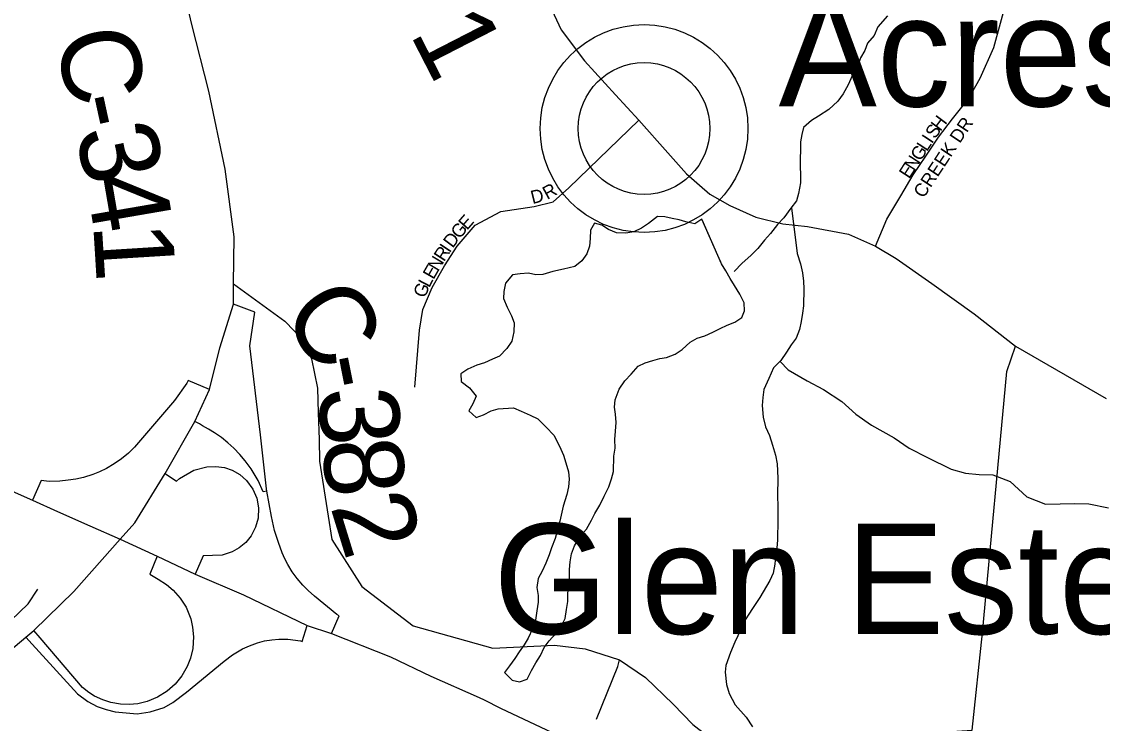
# Model space of a CAD drawing. Extents: x 1310247 to 1664935, y 235267 to 584339.
# Drawn here: x 1464596 to 1468683, y 404311 to 406962 of the extents above; entities that cross this region are included whole.
import ezdxf

# ---------------------------------------------------------------- set-up
doc = ezdxf.new("R2010")
doc.units = 0
for name, color, linetype in [('GM_X_County_Road', 7, 'Continuous'), ('GM_X_County_Road_Text', 7, 'Continuous'), ('GM_X_Interchange_Ramps', 7, 'Continuous'), ('GM_X_Minor_Lake', 7, 'Continuous'), ('GM_X_Minor_River', 7, 'Continuous'), ('GM_X_State_Route', 7, 'Continuous'), ('GM_X_Township_Road', 7, 'Continuous'), ('GM_X_Township_Subdivision', 7, 'Continuous'), ('GM_X_Township_Subdivision_Text', 7, 'Continuous'), ('GM_X_Unincorporated', 7, 'Continuous'), ('GM_X_Unincorporated_Location', 7, 'Continuous'), ('GM_X_Unincorporated_Text', 7, 'Continuous')]:
    doc.layers.add(name, color=color, linetype=linetype)

msp = doc.modelspace()

# ---------------------------------------------------------------- linework, layer by layer
at = {"layer": 'GM_X_County_Road'}
for points in [[(1464261.6, 404341), (1464360.9, 404424.5), (1464481.9, 404528.9), (1464612.1, 404636.6), (1464642.1, 404661.6), (1464793.7, 404810), (1464968.7, 405007.5), (1465024.6, 405068.3), (1465139.1, 405255.4), (1465251.2, 405451.3), (1465306.3, 405572.3), (1465346, 405729.9), (1465397.7, 405894.8), (1465397.7, 405972.4), (1465399.2, 406148.8), (1465365.4, 406405.6), (1465304, 406699.8), (1465239.3, 406951.9), (1465169.5, 407252.9), (1465143.8, 407477.1), (1465134.7, 407541.8), (1465128.1, 407645.1), (1465128.1, 407797.3)], [(1466548.7, 407118.7), (1466636.3, 406932), (1466724.3, 406814.7), (1466841.6, 406685.3), (1466929.6, 406590.5), (1467040, 406466.3), (1467110.7, 406386.9), (1467198.7, 406311), (1467274.6, 406267.9), (1467372.9, 406223.1), (1467474.7, 406198.9), (1467567.8, 406188.6), (1467723, 406159.3), (1467824.8, 406114.4), (1467902.6, 406067.9), (1468038.1, 405973), (1468197.7, 405858.8), (1468353.9, 405736.3), (1468697.3, 405538)], [(1465397.7, 405972.4), (1465591.7, 405830.1), (1465662.8, 405755.8), (1465691.9, 405687.9), (1465714.6, 405578), (1465717.8, 405484.2), (1465721, 405384), (1465722.8, 405302.4), (1465755.6, 405094)], [(1468190.4, 404285), (1468229.4, 404653.5), (1468321.3, 405640.2), (1468353.9, 405736.3)], [(1465755.6, 405094), (1465769.5, 405005.8), (1465882.7, 404827.9), (1466076.6, 404679.2), (1466377.3, 404595.2), (1466611.1, 404606.7), (1466727, 404593.4), (1466857.4, 404550.8), (1466954.8, 404484.1), (1467059.7, 404383.1), (1467134.3, 404307.2), (1467223.4, 404238), (1467294, 404195.4), (1467369.9, 404168.8), (1467460.4, 404147.5), (1467545.6, 404142.1), (1467633.4, 404147.5), (1467702.6, 404160.8), (1467782.5, 404195.4), (1467846.4, 404216.7), (1467902.3, 404235.3), (1468052.7, 404277.9), (1468112.6, 404280.6), (1468190.4, 404285)], [(1466769.8, 404327.6), (1466850.5, 404525.9), (1466857.4, 404550.8)]]:
    msp.add_lwpolyline(points, dxfattribs=at)
at = {"layer": 'GM_X_Interchange_Ramps'}
for points in [[(1465768.1, 404650.5), (1465796.6, 404717.3), (1465787.9, 404722.8), (1465704.1, 404792), (1465679.8, 404812.9), (1465659, 404833.7), (1465637.5, 404858.9), (1465619.5, 404883.6), (1465602.3, 404911.9), (1465591.7, 404932.2), (1465581.2, 404955.8), (1465567.7, 404994.3), (1465551.7, 405039.9), (1465540.8, 405092.2), (1465523.4, 405189), (1465521.9, 405197.4), (1465499.6, 405401.7), (1465459, 405737.8), (1465477.3, 405864.1), (1465397.7, 405894.8)], [(1465306.3, 405572.3), (1465226.4, 405606.6), (1465220.5, 405596.8), (1465174.3, 405531.6), (1465023.4, 405354.8), (1465000.2, 405332.4), (1464973.3, 405310.4), (1464946.6, 405291.9), (1464916.8, 405274.6), (1464890.3, 405261.8), (1464865.4, 405251.8), (1464830.4, 405240.7), (1464801, 405233.9), (1464771.8, 405229.4), (1464740.4, 405226.8), (1464699.7, 405225.3), (1464670.4, 405228.2), (1464637.6, 405154.6)], [(1465523.4, 405189), (1465509.6, 405186.5), (1465490.9, 405228.9), (1465464.2, 405273.2), (1465441.8, 405303.3), (1465421.3, 405327.2), (1465397.9, 405351.2), (1465376, 405371), (1465351.3, 405390.8), (1465325.7, 405408.7), (1465302.4, 405423.1), (1465280.3, 405435.2), (1465268.6, 405442.7), (1465251.2, 405451.3)], [(1465139.1, 405255.4), (1465181.6, 405226), (1465192.5, 405235.9), (1465247.5, 405268.3), (1465296.8, 405280.8), (1465330.9, 405281.9), (1465362.8, 405277.3), (1465391.8, 405267.5), (1465420.6, 405251.1), (1465446.5, 405228.5), (1465470.2, 405196.1), (1465484.9, 405161.4), (1465491.6, 405125.1), (1465489.9, 405087), (1465480.9, 405053), (1465463.6, 405019.4), (1465443.3, 404994.5), (1465418.5, 404973.8), (1465392.1, 404959), (1465354.7, 404947.2), (1465318.2, 404945.7), (1465282.5, 404944.4), (1465252.6, 404874.9)], [(1465109.2, 404943.5), (1465081.4, 404875.3), (1465112.4, 404855.5), (1465143.6, 404835.9), (1465168.6, 404814.9), (1465196, 404784.1), (1465217.7, 404749.6), (1465235.5, 404705.9), (1465242.8, 404674.7), (1465246.2, 404638.1), (1465243.2, 404594.6), (1465234.4, 404557.3), (1465222.2, 404526.1), (1465201.5, 404490.2), (1465176.2, 404459.3), (1465146.3, 404432.7), (1465109.3, 404409.6), (1465071, 404393.8), (1465035, 404385.2), (1465002.2, 404382.1), (1464970.5, 404383.2), (1464934, 404389.5), (1464902.9, 404399.5), (1464871.6, 404414.3), (1464850.5, 404427.7), (1464826.5, 404446.9), (1464666.1, 404634.8), (1464642.1, 404661.6)], [(1464612.1, 404636.6), (1464636.2, 404609.8), (1464807.6, 404422.9), (1464846.3, 404394.1), (1464881.5, 404375.5), (1464915.6, 404363), (1464949.4, 404355.3), (1465033.5, 404346.7), (1465082.6, 404354.4), (1465135, 404371.3), (1465167.6, 404390.2), (1465219.7, 404428.8), (1465362, 404546), (1465393.4, 404570.3), (1465430.9, 404592.6), (1465457.2, 404604.6), (1465487.4, 404615.4), (1465514.8, 404622.6), (1465542.4, 404627.4), (1465568.4, 404629.8), (1465603.1, 404629), (1465650.5, 404622.5), (1465656.5, 404620.6), (1465676, 404680.9)]]:
    msp.add_lwpolyline(points, dxfattribs=at)
at = {"layer": 'GM_X_Minor_Lake'}
for points in [[(1467168.4, 406215.8), (1467141.9, 406198.5), (1467108.1, 406205.4), (1467082.3, 406214.1), (1467056.4, 406218.8), (1467028.6, 406225.5), (1467000.6, 406226.2), (1466965.9, 406199.1), (1466939.4, 406181.7), (1466911, 406168.4), (1466880.9, 406163.1), (1466844.9, 406164.1), (1466815.2, 406176.9), (1466789.6, 406193.7), (1466761.8, 406200.4), (1466747.1, 406174.7), (1466746.3, 406142.6), (1466743.6, 406114.6), (1466732.8, 406084.8), (1466714.1, 406059.1), (1466687.6, 406037.8), (1466645.3, 406026.8), (1466605, 406017.8), (1466566.7, 406006.8), (1466540.7, 406005.5), (1466512.8, 406012.2), (1466480.7, 406009.1), (1466452.6, 406005.8), (1466425.8, 405974.4), (1466419, 405942.5), (1466418.3, 405916.4), (1466431.5, 405883.9), (1466448.6, 405851.3), (1466458, 405825), (1466457.1, 405790.9), (1466450.2, 405754.9), (1466431.4, 405727.3), (1466402.7, 405698), (1466376.4, 405686.6), (1466346, 405673.4), (1466317.7, 405664.1), (1466283.3, 405648.9), (1466256.9, 405631.5), (1466258.2, 405603.4), (1466289.5, 405578.5), (1466314.7, 405547.7), (1466302, 405518), (1466287.3, 405492.2), (1466314.7, 405467.4), (1466342.9, 405476.7), (1466371.3, 405492), (1466397.5, 405499.4), (1466455.7, 405503.9), (1466485.4, 405491), (1466519, 405476.1), (1466548.6, 405461.3), (1466579.8, 405430.4), (1466609.1, 405399.5), (1466630, 405358.8), (1466645.1, 405324.2), (1466654.4, 405295.9), (1466663.5, 405261.5), (1466666.8, 405233.3), (1466664.1, 405205.3), (1466657.3, 405175.4), (1466644.2, 405131.6), (1466630.7, 405075.7), (1466623.9, 405045.8), (1466613, 405009.9), (1466600.1, 404974.1), (1466591.4, 404948.3), (1466578.6, 404916.5), (1466563.8, 404886.8), (1466549.1, 404859.1), (1466544.2, 404825.1), (1466549.4, 404794.8), (1466548.8, 404768.7), (1466543.9, 404736.8), (1466539, 404700.7), (1466528.2, 404668.9), (1466511.2, 404633.2), (1466496.6, 404607.5), (1466477.9, 404581.9), (1466461.2, 404556.2), (1466440.5, 404528.7), (1466421.8, 404503.1), (1466451.1, 404474.2), (1466479, 404467.5), (1466507.3, 404478.8), (1466524.1, 404510.4), (1466540.9, 404540.1), (1466557.6, 404567.8), (1466572.4, 404597.5), (1466591, 404623.1), (1466617.8, 404652.5), (1466638.6, 404682.1), (1466651.2, 404707.8), (1466656.1, 404741.8), (1466660.9, 404771.8), (1466661.7, 404801.9), (1466664.6, 404836)], [(1467242.1, 406047.3), (1467168.4, 406215.8)], [(1467242.1, 406047.3), (1467169.2, 406214)], [(1466664.6, 404836), (1466667.2, 404862), (1466668, 404892.1), (1466670.8, 404922.1), (1466675.6, 404952.1), (1466686.3, 404981.9), (1466709.3, 405019.5), (1466732, 405045), (1466750.9, 405078.6), (1466763.5, 405104.3), (1466782.3, 405136), (1466799.2, 405169.6), (1466816.2, 405205.3), (1466826.9, 405235.2), (1466833.7, 405263.1), (1466835.2, 405321.3), (1466839.9, 405351.2), (1466838.8, 405383.4), (1466841.6, 405415.4), (1466844.4, 405447.5), (1466841.2, 405479.7), (1466837.9, 405505.9), (1466840.6, 405533.9), (1466855.7, 405573.6), (1466876.5, 405605.2), (1466901.2, 405630.7), (1466927.9, 405660.1), (1466954.3, 405673.4), (1466982.6, 405682.7), (1467008.8, 405690.1), (1467034.9, 405693.4), (1467067.2, 405706.6), (1467093.7, 405724), (1467124.4, 405751.3), (1467150.8, 405766.6), (1467179.1, 405775.9), (1467209.4, 405789.2), (1467237.8, 405802.5), (1467264.1, 405815.8), (1467292.4, 405827.1), (1467318.9, 405844.5), (1467329.6, 405870.3), (1467328.3, 405900.5), (1467311.2, 405933), (1467292, 405965.7), (1467274.7, 405992.2), (1467259.4, 406020.7), (1467242.1, 406047.3), (1467238.3, 406057.4)], [(1466664.6, 404836), (1466667.2, 404862), (1466668, 404892.1), (1466670.8, 404922.1), (1466675.6, 404952.1), (1466686.3, 404981.9), (1466709.3, 405019.5), (1466732, 405045), (1466750.9, 405078.6), (1466763.5, 405104.3), (1466782.3, 405136), (1466799.2, 405169.6), (1466816.2, 405205.3), (1466826.9, 405235.2), (1466833.7, 405263.1), (1466835.2, 405321.3), (1466839.9, 405351.2), (1466838.8, 405383.4), (1466841.6, 405415.4), (1466844.4, 405447.5), (1466841.2, 405479.7), (1466837.9, 405505.9), (1466840.6, 405533.9), (1466855.7, 405573.6), (1466876.5, 405605.2), (1466901.2, 405630.7), (1466927.9, 405660.1), (1466954.3, 405673.4), (1466982.6, 405682.7), (1467008.8, 405690.1), (1467034.9, 405693.4), (1467067.2, 405706.6), (1467093.7, 405724), (1467124.4, 405751.3), (1467150.8, 405766.6), (1467179.1, 405775.9), (1467209.4, 405789.2), (1467237.8, 405802.5), (1467264.1, 405815.8), (1467292.4, 405827.1), (1467318.9, 405844.5), (1467329.6, 405870.3), (1467328.3, 405900.5), (1467311.2, 405933), (1467292, 405965.7), (1467274.7, 405992.2), (1467259.4, 406020.7), (1467242.1, 406047.3)]]:
    msp.add_lwpolyline(points, dxfattribs=at)
at = {"layer": 'GM_X_Minor_River'}
for points in [[(1467870.7, 406984), (1467833.9, 406942.5), (1467819.3, 406910.6), (1467794.7, 406880.9), (1467784.2, 406853), (1467767.7, 406825.1), (1467757.1, 406793.2), (1467736.4, 406757.4), (1467721.8, 406723.5), (1467703.1, 406689.7), (1467682.6, 406661.9), (1467647.9, 406630.4), (1467609.4, 406605), (1467583, 406589.4), (1467552.4, 406561.8), (1467546, 406535.8), (1467541.5, 406507.8), (1467539.9, 406413.4), (1467541.4, 406385.2), (1467540.9, 406353.1), (1467534.2, 406313.1), (1467525.7, 406285.1), (1467505.1, 406257.3), (1467478.5, 406221.6), (1467453.9, 406196), (1467427.3, 406162.3), (1467404.7, 406136.6), (1467380.1, 406104.9), (1467353.6, 406079.2), (1467321, 406049.7), (1467290.3, 406018.1)], [(1467506.8, 406259.5), (1467528.4, 406086.2), (1467541.8, 406047.8), (1467549.2, 406013.5), (1467552.7, 405981.3), (1467554.2, 405953.2), (1467553.1, 405889), (1467548.6, 405860.9), (1467544.1, 405828.9), (1467537.6, 405798.8), (1467525, 405766.9), (1467506.5, 405741.1), (1467487.9, 405713.4), (1467467.3, 405681.6), (1467438.8, 405654), (1467422, 405614.1), (1467403.2, 405572.2), (1467398.7, 405542.2), (1467396.2, 405512.1), (1467399.5, 405467.9), (1467408.9, 405431.6), (1467424.4, 405399.2), (1467435.8, 405362.8), (1467447.2, 405324.5), (1467452.7, 405292.2), (1467455.8, 405237.9), (1467454.7, 405173.7), (1467456, 405127.5), (1467455.2, 405081.3), (1467453.9, 405003), (1467451.4, 404974.9), (1467446.8, 404942.9), (1467444.3, 404912.8), (1467437.7, 404878.8), (1467425.2, 404850.8), (1467388, 404787.2), (1467359.2, 404745.6), (1467332.4, 404701.8), (1467315.7, 404666), (1467292.8, 404618.2), (1467276.1, 404578.3), (1467259.2, 404530.4), (1467256.8, 404504.4), (1467262, 404458.1), (1467271.5, 404423.8), (1467294.8, 404381.2), (1467336.2, 404334.3), (1467359.7, 404297.7)], [(1467464.4, 405678.8), (1467494.8, 405647.1), (1467566.2, 405605.6), (1467627.7, 405572.2), (1467697, 405526.7), (1467750.2, 405479.5), (1467809.5, 405438.1), (1467894.8, 405390.2), (1467952.1, 405351), (1468021.6, 405315.4), (1468111, 405271.5), (1468164.8, 405256.3), (1468216.8, 405251.3), (1468268.9, 405250.2), (1468334.6, 405224.8), (1468397.6, 405167.4), (1468467.3, 405139.9), (1468523.4, 405140.8), (1468577.6, 405141.7), (1468631.7, 405140.6), (1468705.6, 405125.1)]]:
    msp.add_lwpolyline(points, dxfattribs=at)
at = {"layer": 'GM_X_State_Route'}
for points in [[(1462271.5, 406212), (1462344.6, 406176.2), (1462570.1, 406079.3), (1462642.6, 406047.8), (1463036.7, 405869.6), (1463319.7, 405741), (1463461.6, 405677.8), (1463690.6, 405573.1), (1463935.6, 405461.2), (1464196.5, 405349.4), (1464637.6, 405154.6), (1464731.7, 405111.5), (1464854.1, 405057.7), (1464968.7, 405007.5), (1465109.2, 404943.5), (1465252.6, 404874.9), (1465435.1, 404796.8), (1465676, 404680.9), (1465768.1, 404650.5), (1465991.4, 404562.3), (1466143.1, 404489.5), (1466326.6, 404409.2), (1466345.5, 404399.5)], [(1466345.5, 404399.5), (1466407, 404368.2), (1466645.2, 404256), (1466725.6, 404221), (1466910.1, 404140.3), (1467112.5, 404049.2), (1467262.4, 403979.9)]]:
    msp.add_lwpolyline(points, dxfattribs=at)
at = {"layer": 'GM_X_Township_Road'}
msp.add_lwpolyline([(1464183.6, 404275.3), (1464156.4, 404307.8), (1464104.6, 404373.6), (1464031.8, 404472.8), (1464056.3, 404496.5), (1464122.1, 404556.1), (1464155.5, 404568.4), (1464202, 404568.4), (1464363.1, 404550.7), (1464429.3, 404587.7), (1464555.7, 404700.1), (1464620.6, 404763.3), (1464657.4, 404817.7)], dxfattribs=at)
at = {"layer": 'GM_X_Township_Subdivision'}
for points in [[(1467824.8, 406114.4), (1467868.2, 406216.5), (1467920.5, 406303.8), (1467967.3, 406383.6), (1468015.4, 406453.8), (1468063.6, 406525.3), (1468115.9, 406594.8), (1468176.4, 406670.5), (1468221.1, 406748.2), (1468272.4, 406864.4), (1468344.3, 407127.8), (1468390, 407175.1), (1468595.4, 407250.6)], [(1466083.1, 405581.6), (1466100.3, 405796.9), (1466113.7, 405874.6), (1466148.2, 405957.4), (1466194.8, 406040.2), (1466243.1, 406114.4), (1466310.7, 406193), (1466408.6, 406245.5), (1466534.6, 406264.5), (1466606.6, 406281.3), (1466665.7, 406334.3), (1466929.6, 406590.5)]]:
    msp.add_lwpolyline(points, dxfattribs=at)
at = {"layer": 'GM_X_Unincorporated'}
for radius in [392.8, 249]:
    msp.add_circle((1466949.7, 406558.4), radius, dxfattribs=at)
at = {"layer": 'GM_X_Unincorporated_Location'}
msp.add_line((1466949.7, 406558.4), (1466949.7, 406558.4), dxfattribs=at)

# ---------------------------------------------------------------- texts
at = {"layer": 'GM_X_County_Road_Text'}
for s, rotation, p in [('1', 297.1725, (1466061.8, 406918.9)), ('C', 282.4031, (1464719.3, 406909)), ('-', 282.3188, (1464772.2, 406668.5)), ('3', 281.9672, (1464798.4, 406548.6)), ('4', 279.7686, (1464836.1, 406370.8)), ('1', 273.5565, (1464866.5, 406197.2)), ('C', 303.5335, (1465573.2, 405860.2)), ('-', 281.2397, (1465696.6, 405684.7)), ('3', 273.1244, (1465719, 405576.1)), ('8', 275.9482, (1465730.3, 405376.9)), ('2', 287.1854, (1465762.1, 405131.7))]:
    msp.add_text(s, height=300, rotation=rotation, dxfattribs=at).set_placement(p)
at = {"layer": 'GM_X_Township_Subdivision_Text'}
for s, rotation, p in [('CREEK DR', 56.5348, (1468006.4, 406292.3)), ('H', 53.2175, (1468070, 406545.1)), ('S', 54.8625, (1468050, 406516.6)), ('L', 57.007, (1468019, 406469.1)), ('I', 56.7948, (1468038.2, 406498.5)), ('G', 57.0192, (1467995.1, 406432.2)), ('E', 57.007, (1467952, 406365.7)), ('N', 57.0059, (1467971.1, 406395.2)), ('R', 28.5845, (1466583.3, 406288.5)), ('D', 13.9037, (1466527.8, 406273)), ('E', 48.886, (1466280.3, 406172)), ('G', 49.8586, (1466252, 406138.6)), ('D', 53.1563, (1466226.1, 406104)), ('R', 57.3202, (1466193.2, 406053)), ('I', 56.7948, (1466214.6, 406086.2)), ('N', 59.0325, (1466170.8, 406015.6)), ('E', 60.0247, (1466153.3, 405985.3)), ('G', 67.1229, (1466120.6, 405915.1)), ('L', 62.3229, (1466137.2, 405954.6))]:
    msp.add_text(s, height=50, rotation=rotation, dxfattribs=at).set_placement(p)
at = {"layer": 'GM_X_Unincorporated_Text'}
for s, p in [('Acres', (1467458.2, 406642)), ('Glen Este', (1466380.2, 404648.8))]:
    msp.add_text(s, height=417, rotation=0, dxfattribs=at).set_placement(p)

doc.saveas('drawing.dxf')
